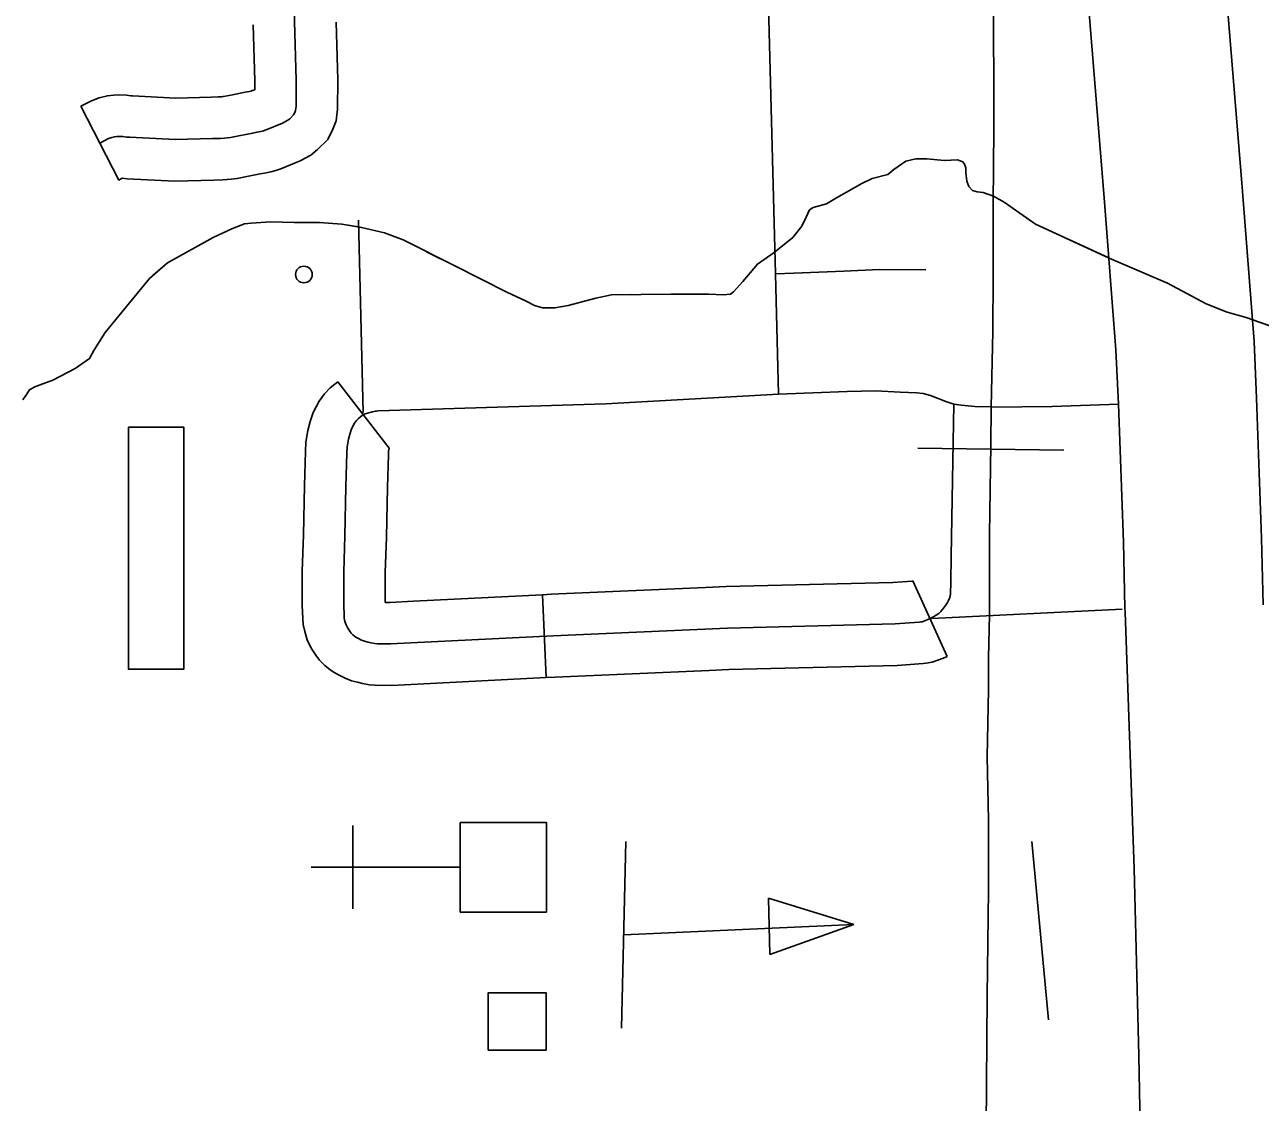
# Model space of a CAD drawing. Extents: x 1084508 to 1142749, y 1057638 to 1093403.
# Drawn here: x 1139496 to 1140197, y 1075696 to 1076307 of the extents above; entities that cross this region are included whole.
import ezdxf

# ---------------------------------------------------------------- set-up
doc = ezdxf.new("R2010")
doc.units = 0
for name, color, linetype in [('Level 10', 7, 'Continuous'), ('Level 31', 7, 'Continuous'), ('Level 33', 7, 'Continuous'), ('Level 35', 7, 'Continuous'), ('Level 40', 7, 'Continuous'), ('Level 43', 7, 'Continuous'), ('Level 45', 7, 'Continuous'), ('Level 56', 7, 'Continuous'), ('Level 57', 7, 'Continuous'), ('Level 6', 7, 'Continuous')]:
    doc.layers.add(name, color=color, linetype=linetype)

msp = doc.modelspace()

# ---------------------------------------------------------------- linework, layer by layer
at = {"layer": 'Level 10'}
for points in [[(1140095.34, 1076387.18), (1140097.53, 1076344.24), (1140108.47, 1076209.04), (1140115.13, 1076122.83), (1140116.51, 1076092.05)], [(1140194.9, 1076095.54), (1140193.47, 1076127.6), (1140186.69, 1076215.23), (1140175.84, 1076349.4), (1140174.5, 1076375.56)], [(1140116.51, 1076092.05), (1140119.33, 1076013.79), (1140120.23, 1075976.45)], [(1140198.68, 1075978.34), (1140197.76, 1076016.15), (1140194.9, 1076095.54)], [(1140120.23, 1075976.45), (1140120.28, 1075974.23), (1140125.37, 1075828.78), (1140128.13, 1075722.45), (1140128.87, 1075683.05), (1140128.53, 1075650.89), (1140127.27, 1075619.47), (1140125.46, 1075590.2)]]:
    msp.add_lwpolyline(points, dxfattribs=at)
at = {"layer": 'Level 31'}
for p, q in [((1139673.65, 1076104.72), (1139702.76, 1076067.08)), ((1139999.98, 1075991.99), (1140019.32, 1075949.07)), ((1139716.55, 1075980.32), (1139716.56, 1075980.32)), ((1139789.88, 1075984.05), (1139791.95, 1075937.01))]:
    msp.add_line(p, q, dxfattribs=at)
for points in [[(1139718.95, 1075933.3), (1139704.06, 1075932.54), (1139694.81, 1075932.67), (1139691.61, 1075933.01), (1139687.66, 1075933.62), (1139684.86, 1075934.37), (1139681.42, 1075935.29), (1139677.8, 1075936.74), (1139674.47, 1075938.32), (1139672, 1075939.73), (1139669.3, 1075941.38), (1139666.4, 1075943.81), (1139663.27, 1075946.84), (1139661.2, 1075949.82), (1139658.57, 1075953.8), (1139656.35, 1075958.42), (1139654.91, 1075963.09), (1139654.07, 1075967.23), (1139653.75, 1075970.44), (1139653.53, 1075978.14), (1139653.5, 1075997.47), (1139654.23, 1076018.01), (1139654.78, 1076046), (1139655.31, 1076065.21), (1139655.58, 1076070.56), (1139656.72, 1076077.15), (1139657.99, 1076082.18), (1139659.71, 1076087.41), (1139663.17, 1076093.78), (1139666.13, 1076098), (1139669.43, 1076101.3), (1139671.9, 1076103.36), (1139673.65, 1076104.72)], [(1139688.05, 1076086.1), (1139686.66, 1076085.02), (1139685.34, 1076083.92), (1139684.23, 1076082.81), (1139683.22, 1076081.36), (1139681.41, 1076078.03), (1139680.61, 1076075.6), (1139679.76, 1076072.24), (1139679.02, 1076067.96), (1139678.83, 1076064.3), (1139678.31, 1076045.44), (1139677.76, 1076017.37), (1139677.05, 1075997.07), (1139677.07, 1075978.5), (1139677.26, 1075971.96), (1139677.38, 1075970.75), (1139677.75, 1075968.9), (1139678.33, 1075967.03), (1139679.09, 1075965.45), (1139680.7, 1075963.01), (1139681.3, 1075962.14), (1139682.17, 1075961.31), (1139683.06, 1075960.56), (1139683.99, 1075960), (1139685.37, 1075959.2), (1139687.21, 1075958.33), (1139688.86, 1075957.67), (1139690.96, 1075957.11), (1139692.53, 1075956.69), (1139694.64, 1075956.36), (1139696.22, 1075956.2), (1139703.63, 1075956.09), (1139795.9, 1075960.78), (1139894.71, 1075965.14), (1139989.78, 1075967.46), (1140003.47, 1075968.48), (1140004.42, 1075968.6), (1140005.22, 1075968.7), (1140005.74, 1075968.89), (1140006.2, 1075969.07), (1140006.58, 1075969.21), (1140007.08, 1075969.41), (1140007.98, 1075969.78), (1140009.65, 1075970.53)], [(1139702.76, 1076067.08), (1139702.46, 1076065.35), (1139702.36, 1076063.39), (1139701.85, 1076044.89), (1139701.3, 1076016.72), (1139700.59, 1075996.66), (1139700.61, 1075979.68), (1139703.2, 1075979.64), (1139716.55, 1075980.32)], [(1139789.88, 1075984.05), (1139794.78, 1075984.3), (1139882.26, 1075988.15)], [(1139882.26, 1075988.15), (1139893.91, 1075988.67), (1139988.62, 1075990.98), (1139999.53, 1075991.79), (1139999.98, 1075991.99)], [(1139716.56, 1075980.32), (1139789.88, 1075984.05)], [(1139884.33, 1075941.12), (1139895.52, 1075941.61), (1139990.93, 1075943.94), (1140005.8, 1075945.04), (1140007.41, 1075945.24), (1140010.92, 1075945.7), (1140014.02, 1075946.86), (1140014.51, 1075947.04), (1140015.14, 1075947.28), (1140015.92, 1075947.59), (1140017.23, 1075948.12), (1140019.32, 1075949.07)], [(1139791.95, 1075937.01), (1139797.01, 1075937.27), (1139884.33, 1075941.12)], [(1139791.95, 1075937.01), (1139718.95, 1075933.3)]]:
    msp.add_lwpolyline(points, dxfattribs=at)
at = {"layer": 'Level 33'}
for points in [[(1139921.93, 1076165.99), (1139915.78, 1076404.59)], [(1139921.93, 1076165.99), (1139932.31, 1076166.41), (1139960.81, 1076167.6), (1139980.74, 1076168.45), (1140007.29, 1076168.34)], [(1139923.69, 1076097.84), (1139921.93, 1076165.99)], [(1140023.13, 1076092.09), (1140018.57, 1076093.64), (1140009.83, 1076096.96), (1140007.9, 1076097.63), (1140005.8, 1076098.11), (1140002.25, 1076098.54), (1139992.62, 1076098.9), (1139978.97, 1076099.58), (1139962.69, 1076099.25), (1139923.69, 1076097.84)], [(1139923.69, 1076097.84), (1139825.72, 1076092.22), (1139696.66, 1076088.31), (1139695.64, 1076088.21), (1139695.03, 1076088.16), (1139694.34, 1076088.02), (1139693.39, 1076087.76), (1139690.45, 1076086.96), (1139689.14, 1076086.56), (1139688.05, 1076086.1)], [(1140009.65, 1075970.53), (1140010.49, 1075971.01), (1140013.05, 1075972.4), (1140014.58, 1075973.46), (1140015.79, 1075974.55), (1140016.78, 1075975.66), (1140018.35, 1075977.89), (1140019.52, 1075979.59), (1140020.2, 1075980.84), (1140020.82, 1075982.46), (1140021.23, 1075984.36), (1140021.49, 1075991.36), (1140021.6, 1076005.83), (1140023.13, 1076092.09)], [(1140044.34, 1076090.5), (1140035.07, 1076090.77), (1140027.55, 1076091.44), (1140023.13, 1076092.09)], [(1140116.51, 1076092.06), (1140078.88, 1076090.77), (1140044.79, 1076090.48), (1140044.34, 1076090.5)]]:
    msp.add_lwpolyline(points, dxfattribs=at)
at = {"layer": 'Level 35'}
msp.add_lwpolyline([(1139495.01, 1076094.5), (1139497.05, 1076097.57), (1139498.76, 1076100.29), (1139501.82, 1076102), (1139506.25, 1076103.7), (1139512.04, 1076105.75)], dxfattribs=at)
at = {"layer": 'Level 40'}
for q in [(1140002.66, 1076067.06), (1140085.52, 1076065.97)]:
    msp.add_line((1140044.09, 1076066.51), q, dxfattribs=at)
for points in [[(1140046.88, 1076409.42), (1140046.68, 1076385.41), (1140045.47, 1076332.68), (1140045.75, 1076274.28), (1140045.75, 1076248.18), (1140045.47, 1076205.51), (1140045.47, 1076165.08), (1140045.19, 1076133.36), (1140044.34, 1076090.5)], [(1140045.47, 1076332.68), (1140045.75, 1076274.28), (1140045.75, 1076248.18), (1140045.47, 1076205.51), (1140045.47, 1076165.08), (1140045.19, 1076133.36), (1140044.34, 1076090.5), (1140044.13, 1076068.92), (1140043.46, 1076018.17), (1140043.46, 1075972.59), (1140042.8, 1075948.3), (1140042.8, 1075930.33), (1140042.13, 1075892.07), (1140042.8, 1075856.13), (1140042.8, 1075816.54), (1140042.13, 1075756.64), (1140041.47, 1075681.45)], [(1140044.34, 1076090.5), (1140044.13, 1076068.92), (1140043.46, 1076018.17), (1140043.46, 1075972.59), (1140042.8, 1075948.3), (1140042.8, 1075930.33), (1140042.13, 1075892.07), (1140042.8, 1075856.13), (1140042.8, 1075816.54), (1140042.13, 1075756.64), (1140041.47, 1075681.45), (1140041.14, 1075582.22)]]:
    msp.add_lwpolyline(points, dxfattribs=at)
at = {"layer": 'Level 43'}
for points in [[(1140212.2, 1076133.03), (1140189.03, 1076141.22), (1140178.13, 1076144.29), (1140166.21, 1076149.06), (1140144.4, 1076160.66), (1140111.35, 1076174.98), (1140069.45, 1076194.08), (1140051.73, 1076206.7), (1140045.6, 1076210.11), (1140039.8, 1076212.15), (1140036.4, 1076212.49), (1140033.67, 1076213.18), (1140031.63, 1076215.56), (1140030.6, 1076218.63), (1140029.92, 1076223.41), (1140029.92, 1076226.13), (1140029.24, 1076228.18), (1140028.22, 1076229.54), (1140025.15, 1076230.57), (1140017.66, 1076230.23), (1140007.78, 1076231.25), (1140001.64, 1076231.25), (1139995.85, 1076229.89), (1139989.04, 1076225.11), (1139985.63, 1076222.38), (1139976.77, 1076220), (1139970.98, 1076217.27), (1139956.67, 1076209.08), (1139950.88, 1076205.67), (1139943.38, 1076203.63), (1139941.34, 1076202.26), (1139939.29, 1076198.17), (1139936.91, 1076193.05), (1139931.8, 1076186.57), (1139921.24, 1076178.05), (1139911.7, 1076171.57), (1139903.52, 1076161.68), (1139898.07, 1076155.88), (1139896.36, 1076154.52), (1139892.28, 1076154.18), (1139884.1, 1076154.52), (1139862.63, 1076154.52), (1139828.9, 1076154.18), (1139820.05, 1076152.13), (1139804.37, 1076148.04), (1139796.88, 1076146.67), (1139789.72, 1076146.67), (1139785.29, 1076148.04), (1139780.52, 1076150.42), (1139769.62, 1076155.54), (1139739.98, 1076170.55), (1139710.68, 1076185.21), (1139700.12, 1076189.3), (1139687.17, 1076192.37), (1139675.93, 1076194.08), (1139663.32, 1076195.1), (1139649.01, 1076195.1), (1139635.72, 1076195.44), (1139624.48, 1076194.76), (1139620.73, 1076194.42), (1139613.92, 1076191.69), (1139603.01, 1076186.57), (1139577.12, 1076172.25), (1139566.9, 1076163.38), (1139551.23, 1076144.29), (1139541.69, 1076132.69), (1139535.21, 1076122.46), (1139532.83, 1076118.03), (1139524.65, 1076112.23), (1139512.04, 1076105.75)], [(1140111.09, 1076175.1), (1140069.45, 1076194.08), (1140051.73, 1076206.7), (1140045.6, 1076210.11), (1140039.8, 1076212.15), (1140036.4, 1076212.49), (1140033.67, 1076213.18), (1140031.63, 1076215.56), (1140030.6, 1076218.63), (1140029.92, 1076223.41), (1140029.92, 1076226.13), (1140029.24, 1076228.18), (1140028.22, 1076229.54), (1140025.15, 1076230.57), (1140018.29, 1076230.26)], [(1139979.75, 1076220.8), (1139976.77, 1076220), (1139970.98, 1076217.27), (1139956.67, 1076209.08), (1139950.88, 1076205.67), (1139943.38, 1076203.63), (1139941.34, 1076202.26), (1139939.29, 1076198.17), (1139936.91, 1076193.05), (1139931.8, 1076186.57), (1139921.24, 1076178.05), (1139911.7, 1076171.57), (1139903.52, 1076161.68), (1139898.07, 1076155.88), (1139896.36, 1076154.52), (1139892.28, 1076154.18), (1139884.1, 1076154.52), (1139881.56, 1076154.52)], [(1139685.38, 1076192.64), (1139675.93, 1076194.08), (1139663.32, 1076195.1), (1139649.01, 1076195.1), (1139635.72, 1076195.44), (1139624.48, 1076194.76), (1139620.73, 1076194.42), (1139613.92, 1076191.69), (1139603.01, 1076186.57), (1139577.12, 1076172.25), (1139569.2, 1076165.38)], [(1139779.71, 1076150.81), (1139769.62, 1076155.54), (1139739.98, 1076170.55), (1139724.08, 1076178.5)], [(1139840.13, 1076154.29), (1139828.9, 1076154.18), (1139820.05, 1076152.13), (1139804.37, 1076148.04), (1139796.88, 1076146.67), (1139789.72, 1076146.67), (1139785.29, 1076148.04), (1139780.52, 1076150.42), (1139779.71, 1076150.81)], [(1140274.34, 1076112.55), (1140274.21, 1076112.57), (1140265.35, 1076114.62), (1140240.14, 1076123.82), (1140212.2, 1076133.03), (1140192.51, 1076139.99)], [(1139542.53, 1076133.72), (1139541.69, 1076132.69), (1139535.21, 1076122.46), (1139532.83, 1076118.03), (1139524.65, 1076112.23), (1139512.04, 1076105.75)]]:
    msp.add_lwpolyline(points, dxfattribs=at)
at = {"layer": 'Level 45'}
msp.add_line((1139549.51, 1076219.2), (1139527.96, 1076261.06), dxfattribs=at)
for points in [[(1139538.74, 1076240.13), (1139543.68, 1076242.68), (1139545.45, 1076243.38), (1139546.93, 1076243.74), (1139548.27, 1076243.88), (1139549.9, 1076243.95), (1139551.74, 1076243.88), (1139553.85, 1076243.6), (1139555.71, 1076243.45), (1139581.48, 1076242.14), (1139602.57, 1076242.66), (1139607.13, 1076242.82), (1139609.36, 1076242.99), (1139610.85, 1076243.08), (1139612.72, 1076243.33), (1139617.48, 1076244.25), (1139625.45, 1076245.87), (1139627.79, 1076246.25), (1139630.07, 1076246.74), (1139631.56, 1076247.14), (1139633.06, 1076247.66), (1139642.39, 1076251.5), (1139645.38, 1076253.06), (1139646.38, 1076253.87), (1139648.55, 1076256.08), (1139649.27, 1076257.52), (1139649.69, 1076258.66), (1139650.02, 1076261.04), (1139650.13, 1076275.78), (1139648.51, 1076329.26)], [(1139527.96, 1076261.06), (1139533.9, 1076264.12), (1139538.31, 1076265.88), (1139542.95, 1076266.99), (1139546.53, 1076267.37), (1139549.84, 1076267.51), (1139553.75, 1076267.36), (1139556.35, 1076267.01), (1139557.24, 1076266.94), (1139581.78, 1076265.7), (1139601.86, 1076266.19), (1139605.85, 1076266.33), (1139607.75, 1076266.47), (1139608.51, 1076266.52), (1139608.92, 1076266.58), (1139612.92, 1076267.34), (1139621.21, 1076269.03), (1139623.42, 1076269.39), (1139624.53, 1076269.63), (1139624.61, 1076269.65), (1139624.72, 1076269.69), (1139626.55, 1076270.44), (1139626.58, 1076275.51), (1139625.63, 1076307.28)], [(1139549.51, 1076219.2), (1139551.4, 1076220.18), (1139554.18, 1076219.95), (1139581.17, 1076218.59), (1139603.28, 1076219.13), (1139608.41, 1076219.31), (1139610.97, 1076219.5), (1139613.18, 1076219.64), (1139616.52, 1076220.09), (1139622.04, 1076221.15), (1139629.69, 1076222.71), (1139632.15, 1076223.11), (1139635.62, 1076223.85), (1139638.51, 1076224.64), (1139641.41, 1076225.64), (1139652.35, 1076230.14), (1139658.38, 1076233.3), (1139662.23, 1076236.42), (1139667.94, 1076242.23), (1139670.88, 1076248.1), (1139672.66, 1076252.85), (1139673.55, 1076259.34), (1139673.67, 1076276.05), (1139672.69, 1076308.7)]]:
    msp.add_lwpolyline(points, dxfattribs=at)
at = {"layer": 'Level 56'}
for p, q in [((1139917.96, 1075811.96), (1139966.34, 1075797.05)), ((1139918.69, 1075779.95), (1139917.96, 1075811.96)), ((1139966.34, 1075797.05), (1139918.69, 1075779.95))]:
    msp.add_line(p, q, dxfattribs=at)
for points in [[(1139554.88, 1076079.12), (1139586.27, 1076079.12), (1139586.27, 1075941.79), (1139554.88, 1075941.79)], [(1139759.06, 1075725.67), (1139759.06, 1075758.34), (1139791.83, 1075758.34), (1139791.83, 1075725.67)]]:
    msp.add_lwpolyline(points, close=True, dxfattribs=at)
for points in [[(1139837.02, 1075844.1), (1139834.67, 1075738.25)], [(1140067.44, 1075844.1), (1140076.84, 1075742.95)], [(1139835.85, 1075791.17), (1139966.34, 1075797.05)]]:
    msp.add_lwpolyline(points, dxfattribs=at)
msp.add_circle((1139654.43, 1076165.62), 4.71, dxfattribs=at)
at = {"layer": 'Level 57'}
for p, q in [((1139682.14, 1075805.99), (1139682.14, 1075853.07)), ((1139658.6, 1075829.53), (1139743.11, 1075829.53))]:
    msp.add_line(p, q, dxfattribs=at)
msp.add_lwpolyline([(1139792.09, 1075804.05), (1139743.11, 1075804.05), (1139743.11, 1075854.85), (1139792.09, 1075854.85)], close=True, dxfattribs=at)
at = {"layer": 'Level 6'}
for points in [[(1139685.37, 1076196.48), (1139688.02, 1076087.28)], [(1140118.65, 1075975.86), (1140010.59, 1075970.58)]]:
    msp.add_lwpolyline(points, dxfattribs=at)

doc.saveas('drawing.dxf')
